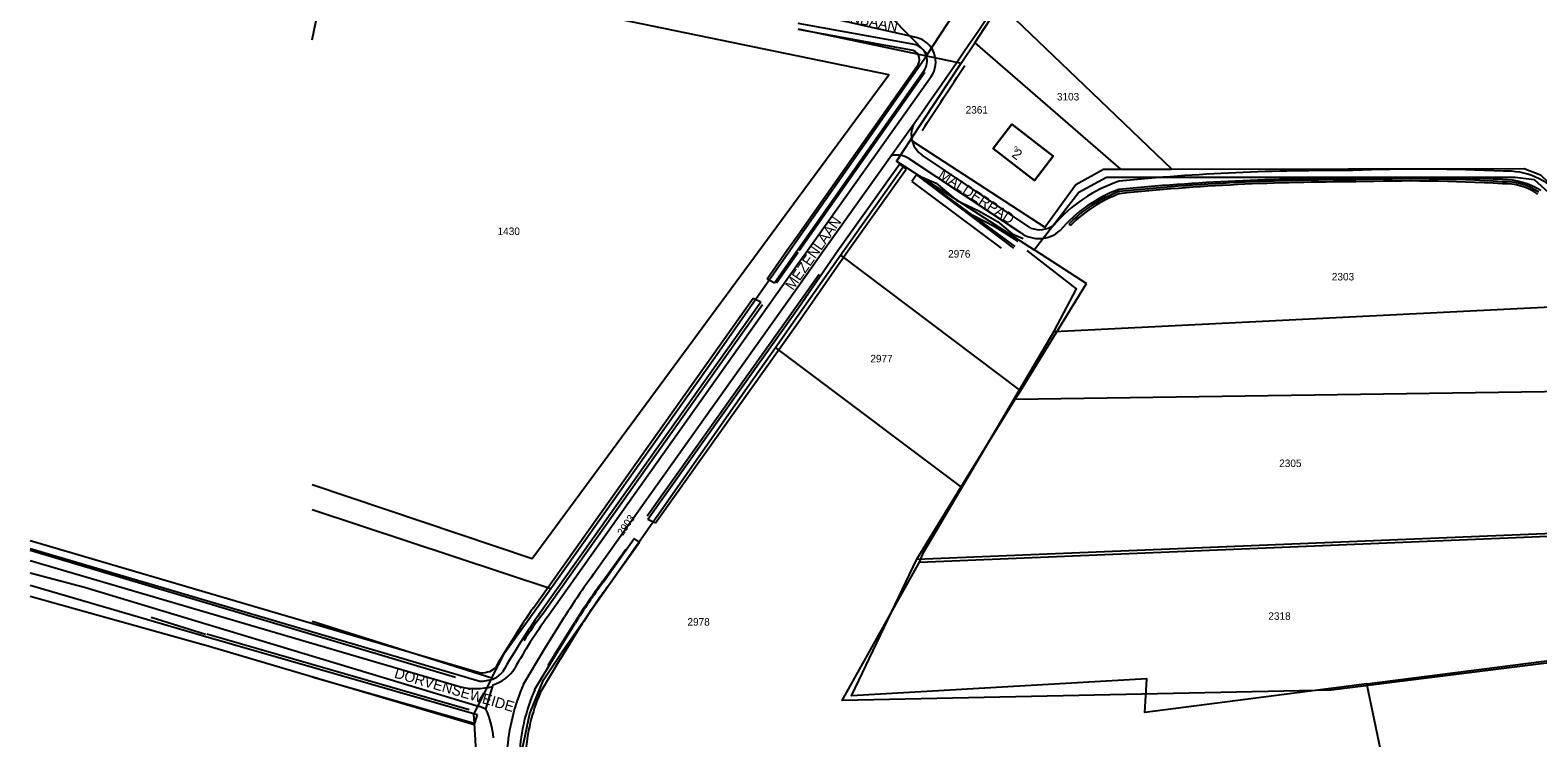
# Model space of a CAD drawing. Extents: x 148816 to 151297, y 399515 to 402500.
# Drawn here: x 148815.6 to 149177.6, y 400383 to 400552.9 of the extents above; entities that cross this region are included whole.
import ezdxf

# ---------------------------------------------------------------- set-up
doc = ezdxf.new("R2010")
doc.units = 0
for name, color, linetype in [('B01 Hoofdgebouw  [T] Norm', 7, 'Continuous'), ('B01 hoofgebouw', 7, 'Continuous'), ('G01 perceelsgrens', 7, 'Continuous'), ('Q05 Bomenrij  [D] Gem', 7, 'Continuous'), ('T04 Haag heg  [D] Gem', 7, 'Continuous'), ('T09 Insteek water  [D] Norm', 7, 'Continuous'), ('V00 Kant verharding algemeen  [T] Norm', 7, 'Continuous'), ('V06 Kant onverhard  [D] Norm', 7, 'Continuous'), ('V06 Kant onverhard  [T] Gem', 7, 'Continuous'), ('Z01 perceelnummer', 7, 'Continuous'), ('Z02 huisnummer', 7, 'Continuous'), ('Z02 Huisnummer  [Tekst] Norm', 7, 'Continuous'), ('Z06 straatnaam', 7, 'Continuous')]:
    doc.layers.add(name, color=color, linetype=linetype)

msp = doc.modelspace()

# ---------------------------------------------------------------- linework, layer by layer
at = {"layer": 'B01 Hoofdgebouw  [T] Norm'}
for p, q in [((149051.29, 400530.35), (149046.78, 400524.5)), ((149061.23, 400522.66), (149051.29, 400530.35)), ((149046.78, 400524.5), (149056.7, 400516.81)), ((149056.7, 400516.81), (149061.23, 400522.66))]:
    msp.add_line(p, q, dxfattribs=at)
at = {"layer": 'B01 hoofgebouw'}
msp.add_lwpolyline([(149051.29, 400530.35), (149061.23, 400522.66), (149056.7, 400516.81), (149046.78, 400524.5), (149051.29, 400530.35)], dxfattribs=at)
at = {"layer": 'G01 perceelsgrens'}
for points in [[(148883.3, 400550.63), (148887.29, 400569.97)], [(149000, 400546.67), (148887.29, 400569.97)], [(149017.72, 400560.81), (149031.08, 400547.14)], [(149031.08, 400547.14), (149037.28, 400556.71)], [(149042.38, 400549.93), (149048.43, 400559.08)], [(149048.43, 400559.08), (149070.49, 400537.94), (149089.69, 400519.57)], [(149000, 400553.24), (149030.83, 400546.76)], [(149039.13, 400545.02), (149042.38, 400549.93)], [(149042.38, 400549.93), (149077.38, 400519.56)], [(149000, 400502.89), (149016.9, 400526.96), (149030.83, 400546.76)], [(149000, 400512.73), (149021.72, 400542.18), (149000, 400546.67)], [(149030.83, 400546.76), (149031.08, 400547.14)], [(149030.83, 400546.76), (149039.13, 400545.02)], [(149026.96, 400526.63), (149039.13, 400545.02)], [(149026.96, 400526.63), (149023.56, 400521.49), (149025.33, 400520.35)], [(149026.96, 400526.63), (149059.22, 400505.65), (149066.63, 400515.89), (149073.33, 400519.55), (149077.38, 400519.56)], [(149010.95, 400500), (149025.33, 400520.35)], [(149025.33, 400520.35), (149056.63, 400500.21)], [(149056.63, 400500.21), (149067.41, 400514.08), (149073.98, 400517.68), (149172.14, 400517.66), (149176.72, 400517.11), (149190.94, 400504.19)], [(149077.38, 400519.56), (149089.69, 400519.57)], [(149089.69, 400519.57), (149174.3, 400519.7), (149178.2, 400518.19), (149180.19, 400516.31)], [(148990.61, 400500), (149000, 400512.73)], [(148997.97, 400500), (149000, 400502.89)], [(148883.3, 400443.82), (148936.1, 400426.07), (148990.61, 400500)], [(148940.58, 400418.91), (148979.55, 400473.76), (148997.97, 400500)], [(149000, 400484.5), (149010.16, 400498.88)], [(149010.16, 400498.88), (149010.95, 400500)], [(149010.16, 400498.88), (149053.34, 400466.35)], [(149056.63, 400500.21), (149056.96, 400500)], [(149056.96, 400500), (149069.19, 400492.13)], [(149053.34, 400466.35), (149069.19, 400492.13)], [(148994.55, 400476.79), (149000, 400484.5)], [(148933.57, 400371.45), (148933.86, 400380.85), (148935.55, 400388.87), (148938.88, 400396.96), (148943.94, 400404.64), (148988.13, 400467.7), (148994.55, 400476.79)], [(149000, 400472.7), (148994.55, 400476.79)], [(149039.15, 400443.28), (149000, 400472.7)], [(149052.1, 400464.33), (149053.34, 400466.35)], [(149052.1, 400464.33), (149184.72, 400466.29)], [(149039.15, 400443.28), (149052.1, 400464.33)], [(149028.49, 400425.95), (149039.15, 400443.28)], [(148883.3, 400437.88), (148940.58, 400418.91)], [(149028.49, 400425.95), (149189.03, 400432.52)], [(149136.54, 400395.98), (149083.24, 400389.15), (149083.71, 400397.17), (149012.82, 400393.12), (149028.49, 400425.95)], [(148926.46, 400397.41), (148929.57, 400403.54), (148934.96, 400410.99), (148940.58, 400418.91)], [(148883.3, 400411.07), (148926.46, 400397.41)], [(149136.54, 400395.98), (149206.59, 400404.96)], [(148883.3, 400397.7), (148922.18, 400386.53)], [(148926.46, 400397.41), (148922.05, 400388.69), (148922.18, 400386.53)], [(149059.4, 400247.54), (149064.08, 400327.27), (149146, 400350.87), (149136.54, 400395.98)], [(148922.18, 400386.53), (148924.26, 400350.82), (148926.87, 400312.85), (148926.91, 400311.86)]]:
    msp.add_lwpolyline(points, dxfattribs=at)
at = {"layer": 'Q05 Bomenrij  [D] Gem'}
for p, q in [((149000.24, 400500), (149030.44, 400542.86)), ((149029.16, 400517.84), (149052.04, 400501.02)), ((149029.19, 400517.9), (149033.1, 400516.18)), ((149033.1, 400516.18), (149038.08, 400512.08)), ((149038.08, 400512.08), (149043.36, 400509.55)), ((149043.36, 400509.55), (149047.86, 400507.02)), ((149041.79, 400508.58), (149047.18, 400505.81)), ((149047.04, 400505.87), (149052.69, 400502.25)), ((149047.86, 400507.02), (149051.33, 400504.02)), ((149051.33, 400504.02), (149054.02, 400502.92)), ((148994.81, 400492.3), (149000.03, 400499.67)), ((148938.65, 400412.74), (148991.42, 400487.05)), ((148963.75, 400436.31), (149000, 400487.27)), ((148953.07, 400420.61), (148958.58, 400428.35)), ((148941.53, 400402.97), (148946.29, 400410.66)), ((148939.98, 400400.38), (148941.55, 400403.01))]:
    msp.add_line(p, q, dxfattribs=at)
for points in [[(149000, 400487.27), (149005.04, 400494.34)], [(148815.61, 400428.13), (148917.69, 400397.58)], [(148844.66, 400412.02), (148857.68, 400407.92)], [(148858.04, 400407.99), (148920.99, 400389.82)]]:
    msp.add_lwpolyline(points, dxfattribs=at)
for centre, radius, start, end in [((148007.81, 401210.66), 1228.5, 326.29139, 327.16175), ((149080.41, 400326.57), 158.3, 143.5741, 147.9152), ((149002.16, 400363.44), 80.41, 142.18, 147.7977)]:
    msp.add_arc(centre, radius, start, end, dxfattribs=at)
at = {"layer": 'T04 Haag heg  [D] Gem'}
msp.add_line((149061.52, 400480.62), (149183.93, 400486.66), dxfattribs=at)
for points in [[(149242.93, 400395.98), (149243.24, 400396.03), (149225.18, 400498.63), (149198.83, 400498.2), (149198.48, 400497.69), (149207.08, 400432.57), (149210.46, 400405.16), (149198.14, 400403.32), (149127.94, 400394.45), (149010.54, 400391.99), (149029.14, 400425.2), (149030.1, 400427.57), (149061.49, 400480.64), (149066.81, 400490.85), (149054.98, 400500.07)], [(149029.14, 400425.2), (149207.08, 400432.54)]]:
    msp.add_lwpolyline(points, dxfattribs=at)
at = {"layer": 'T09 Insteek water  [D] Norm'}
for p, q in [((149027.96, 400549.51), (149000, 400554.58)), ((149027.62, 400548.05), (149000, 400553.07)), ((149000, 400503.83), (149028.49, 400544.25)), ((149000, 400500.35), (149030.12, 400543.09)), ((149009.55, 400500), (149024.31, 400520.75)), ((149024.31, 400520.75), (149025.91, 400519.55)), ((149012.01, 400500), (149025.91, 400519.55)), ((149028.41, 400518.23), (149027.29, 400516.6)), ((149027.29, 400516.6), (149048.76, 400500.58)), ((149028.41, 400518.23), (149051.69, 400500.63)), ((149064.96, 400506.36), (149065.36, 400506.05)), ((148997.3, 400500), (149000, 400503.83)), ((148992.51, 400493.24), (148997.3, 400500)), ((148994.27, 400492.27), (148999.76, 400500)), ((148999.76, 400500), (149000, 400500.35)), ((149000, 400486.23), (149009.55, 400500)), ((149000, 400482.78), (149012.01, 400500)), ((148992.51, 400493.24), (148994.27, 400492.27)), ((148936.43, 400414.28), (148989.18, 400488.56)), ((148938.07, 400413.14), (148991.02, 400487.7)), ((148989.18, 400488.56), (148991.02, 400487.7)), ((148963.91, 400435.5), (149000, 400486.23)), ((148965.76, 400434.65), (149000, 400482.78)), ((148963.91, 400435.5), (148965.76, 400434.65)), ((148953.24, 400420.49), (148960.64, 400430.91)), ((148954.42, 400419.57), (148961.88, 400430.05)), ((148961.88, 400430.05), (148960.64, 400430.91)), ((148941.7, 400402.87), (148946.46, 400410.55)), ((148942.98, 400402.08), (148947.74, 400409.76)), ((148936.73, 400394.55), (148941.73, 400402.91)), ((148938.07, 400393.87), (148943.01, 400402.14)), ((148922.9, 400388.64), (148922.18, 400386.24))]:
    msp.add_line(p, q, dxfattribs=at)
for points in [[(148815.61, 400430.45), (148923.73, 400398.62)], [(148815.61, 400428.48), (148923.58, 400396.61)], [(148815.61, 400419.67), (148857.76, 400407.38)], [(148815.61, 400417.03), (148857.16, 400405.47)], [(148857.21, 400405.46), (148922.18, 400386.24)], [(148857.76, 400407.38), (148922.9, 400388.64)]]:
    msp.add_lwpolyline(points, dxfattribs=at)
for centre, radius, start, end in [((149026.89, 400545.58), 4.08, 322.3876, 74.7712), ((149026.78, 400545.86), 2.34, 316.5614, 69.0002), ((149131.54, 399991.54), 525.46, 89.7496, 95.9502), ((149131.54, 399991.54), 524.96, 89.7496, 95.9502), ((149146.84, 400151.71), 365.52, 86.5117, 92.0383), ((149146.84, 400151.71), 365.02, 86.5117, 92.0383), ((149169.56, 400501.79), 14.77, 55.8587, 91.8562), ((149088.75, 400482.78), 33.5, 110.4149, 135.2492), ((149088.75, 400482.78), 33, 110.4149, 135.1499), ((149169.56, 400501.79), 14.27, 55.8587, 91.8562), ((149080.41, 400326.57), 158.09, 143.5741, 147.9152), ((149080.41, 400326.57), 156.59, 143.5678, 147.9152), ((149120.89, 400287.26), 223.96, 145.4491, 149.7671), ((149120.9, 400287.26), 221.97, 145.4527, 149.8249), ((148922.65, 400412.53), 15.95, 273.3674, 284.722), ((148922.65, 400412.53), 13.95, 274.4568, 283.9304), ((148923.66, 400403.56), 5.14, 297.1607, 316.4982), ((148923.66, 400403.56), 7.14, 295.2104, 318.5214), ((148979.26, 400376.21), 46.31, 156.6702, 176.164), ((148979.26, 400376.21), 44.81, 156.7962, 176.2833)]:
    msp.add_arc(centre, radius, start, end, dxfattribs=at)
at = {"layer": 'V00 Kant verharding algemeen  [T] Norm'}
for p, q in [((149028.34, 400551.17), (149010.25, 400555.29)), ((149002.21, 400500), (149031.91, 400541.82)), ((149006.11, 400500), (149026.03, 400528)), ((149000, 400491.41), (149006.11, 400500)), ((149000, 400496.89), (149002.21, 400500)), ((148939.71, 400411.99), (149000, 400496.89)), ((148950.79, 400422.23), (149000, 400491.41)), ((148939.15, 400404.45), (148943.9, 400412.11)), ((148934.06, 400395.93), (148939.15, 400404.45)), ((148925, 400389.89), (148926.77, 400395.78))]:
    msp.add_line(p, q, dxfattribs=at)
for centre, radius, start, end in [((147917.15, 401316.33), 1360.54, 324.58993, 326.19302), ((149026.99, 400545.3), 6.02, 324.706, 77.0896), ((149080.41, 400326.57), 161.09, 143.5741, 147.9295), ((149060.46, 400326.79), 147.78, 144.7958, 150.4135), ((148924.18, 400404.51), 9.1, 286.513, 328.56), ((148979.26, 400376.21), 49.31, 156.4321, 175.9444), ((148907.62, 400381.61), 19.26, 4.2389, 25.4783)]:
    msp.add_arc(centre, radius, start, end, dxfattribs=at)
at = {"layer": 'V06 Kant onverhard  [D] Norm'}
for points in [[(148815.61, 400425.64), (148918.67, 400395.34)], [(148815.61, 400422.63), (148828.69, 400419.21)], [(148828.69, 400419.21), (148923.48, 400390.56)]]:
    msp.add_lwpolyline(points, dxfattribs=at)
for centre, radius, start, end in [((149088.76, 400482.29), 36.33, 108.7701, 139.1787), ((149128.55, 399998.28), 518.96, 89.4977, 95.7055), ((149128.55, 399998.28), 520.96, 89.4977, 95.6713), ((149149.41, 400144.07), 373.5, 86.9769, 92.5035), ((149149.44, 400145), 374.57, 86.9718, 92.4984), ((149169.25, 400500.29), 16.76, 57.4846, 90.4933), ((149170.19, 400501.77), 17.31, 40.3804, 93.1911), ((149088.75, 400482.78), 34, 110.3057, 139.534), ((149057.95, 400511.01), 5.97, 249.781, 303.6337), ((149057.82, 400510.45), 7.55, 233.8125, 312.1348)]:
    msp.add_arc(centre, radius, start, end, dxfattribs=at)
at = {"layer": 'V06 Kant onverhard  [T] Gem'}
for p, q in [((149026.58, 400522.11), (149053.36, 400504.35)), ((149055.89, 400505.4), (149029.79, 400522.92))]:
    msp.add_line(p, q, dxfattribs=at)
for centre, radius, start, end in [((149033.15, 400527.9), 6.01, 158.2855, 235.9871), ((149023.76, 400517.84), 5.12, 56.5943, 105.0636), ((148922.6, 400411.59), 16.72, 256.4111, 284.0891), ((148918.47, 400377.14), 14.32, 62.8056, 69.5147)]:
    msp.add_arc(centre, radius, start, end, dxfattribs=at)

# ---------------------------------------------------------------- texts
at = {"layer": 'Z01 perceelnummer'}
for s, p in [('2361', (149040.2, 400532.91)), ('3103', (149062.11, 400536.06)), ('1430', (148927.83, 400503.76)), ('2976', (149035.99, 400498.33)), ('2303', (149128.11, 400492.85)), ('2977', (149017.32, 400473.18)), ('2305', (149115.48, 400448.05)), ('2978', (148973.41, 400409.97)), ('2318', (149112.87, 400411.37))]:
    msp.add_text(s, height=1.8, dxfattribs=at).set_placement(p)
msp.add_text('2903', height=1.8, rotation=55.5597, dxfattribs=at).set_placement((148957.89, 400431.41))
at = {"layer": 'Z02 huisnummer'}
msp.add_text('2', height=2.5, rotation=322.1903, dxfattribs=at).set_placement((149051.08, 400522.75))
at = {"layer": 'Z02 Huisnummer  [Tekst] Norm'}
msp.add_text('2', height=1.25, dxfattribs=at).set_placement((149051.79, 400523.78))
at = {"layer": 'Z06 straatnaam'}
for s, rotation, p in [('DE RENBAAN', 348.1172, (149002.35, 400557)), ('MALDERPAD', 326.6278, (149033.47, 400517.69)), ('MEZENLAAN', 54.8953, (148998.75, 400490.29)), ('DORVENSEWEIDE', 343.7398, (148902.87, 400397.53))]:
    msp.add_text(s, height=2.5, rotation=rotation, dxfattribs=at).set_placement(p)

doc.saveas('drawing.dxf')
